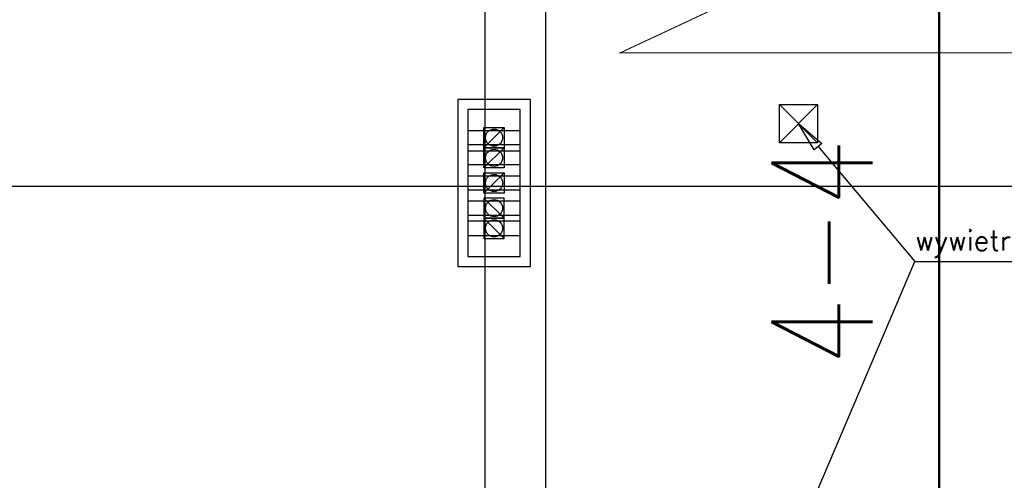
# Model space of a CAD drawing. Header units: centimetres. Extents: x -92429 to 178773, y 2337 to 428125.
# Tile 292 of 310: x 162817 to 163793, y 10876 to 11333. Entities that reach past the tile are written whole.
import ezdxf

# ---------------------------------------------------------------- set-up
doc = ezdxf.new("R2010")
doc.units = ezdxf.units.CM
doc.header["$LTSCALE"] = 50
doc.linetypes.add('Dach_Ist$0$DASHDOT2', pattern=[12.7, 6.35, -3.175, 0, -3.175])
doc.linetypes.add('Dach_Ist$0$HIDDEN', pattern=[9.525, 6.35, -3.175])
for name, color, linetype in [('Dach_Ist$0$ARCH_INFO_OPISY_IST', 15, 'Continuous'), ('Dach_Ist$0$ARCH_INFO_OSIE_IST', 179, 'Dach_Ist$0$DASHDOT2'), ('Dach_Ist$0$ARCH_NIEWIDOK_IST', 8, 'Dach_Ist$0$HIDDEN'), ('Dach_Ist$0$ARCH_OTWORY_KOO_WENTYLACJA_IST', 220, 'Continuous'), ('Dach_Ist$0$ARCH_WIDOK_INNE_IST', 251, 'Continuous'), ('Dach_Ist$0$ARCH_WIDOK_IST', 251, 'Continuous')]:
    doc.layers.add(name, color=color, linetype=linetype)
doc.layers.add('Dach_Ist$0$RYSUNKOWE_NIEDRUK', color=6, linetype='Continuous', plot=False)
doc.styles.add('Dach_Ist$0$ROMANS-50-CM', font='romans.shx', dxfattribs={"width": 0.8, "height": 10})
doc.styles.add('Dach_Ist$0$ROMANS-500-CM', font='romans.shx', dxfattribs={"width": 0.8, "height": 100})

msp = doc.modelspace()

# ---------------------------------------------------------------- linework, layer by layer
at = {"layer": 'Dach_Ist$0$ARCH_INFO_OPISY_IST', "color": 8, "ltscale": 0.5, "elevation": 2170}
msp.add_lwpolyline([(163604.8, 11203.47), (163589.27, 11229.62), (163612.45, 11209.92)], close=True, dxfattribs=at)
for points in [[(163608.63, 11206.7), (163704.81, 11092.75)], [(163601.03, 10849.22), (163704.81, 11092.75)]]:
    msp.add_lwpolyline(points, dxfattribs=at)
at = {"layer": 'Dach_Ist$0$ARCH_INFO_OPISY_IST', "color": 8, "ltscale": 0.5, "extrusion": (0, 1, 0), "elevation": 11092.75}
msp.add_lwpolyline([(-163704.81, 2170), (-164033, 2170)], dxfattribs=at)
msp.add_lwpolyline([(-163704.81, 2170), (-164033, 2170)], dxfattribs=at)
at = {"layer": 'Dach_Ist$0$ARCH_INFO_OSIE_IST', "color": 8, "ltscale": 10}
for p, q in [((163338.56, 10512.62, 2170), (163338.28, 13958.09, 2170)), ((163278.27, 10512.62, 2170), (163278.27, 13795.11, 2170)), ((163728.27, 13795.11, 2170), (163728.27, 10389.23, 2170)), ((161471.88, 11167.62, 2170), (164678.41, 11167.62, 2170))]:
    msp.add_line(p, q, dxfattribs=at)
at = {"layer": 'Dach_Ist$0$ARCH_NIEWIDOK_IST', "color": 8, "elevation": 2170}
msp.add_lwpolyline([(163261.27, 11097.62), (163313.27, 11097.62), (163313.27, 11243.62), (163261.27, 11243.62)], close=True, dxfattribs=at)
for points in [[(163261.27, 11222.62), (163313.27, 11222.62)], [(163313.27, 11208.62), (163261.27, 11208.62)], [(163261.27, 11202.62), (163313.27, 11202.62)], [(163313.27, 11188.62), (163261.27, 11188.62)], [(163261.27, 11177.62), (163313.27, 11177.62)], [(163313.27, 11163.62), (163261.27, 11163.62)], [(163313.27, 11152.62), (163261.27, 11152.62)], [(163261.27, 11138.62), (163313.27, 11138.62)], [(163313.27, 11132.62), (163261.27, 11132.62)], [(163261.27, 11118.62), (163313.27, 11118.62)]]:
    msp.add_lwpolyline(points, dxfattribs=at)
at = {"layer": 'Dach_Ist$0$ARCH_OTWORY_KOO_WENTYLACJA_IST', "color": 8}
for p, q in [((163297.27, 11225.62, 2170), (163277.27, 11205.62, 2170)), ((163297.27, 11205.62, 2170), (163277.27, 11185.62, 2170)), ((163297.27, 11180.62, 2170), (163277.27, 11160.62, 2170)), ((163297.27, 11135.62, 2170), (163277.27, 11155.62, 2170)), ((163297.27, 11115.62, 2170), (163277.27, 11135.62, 2170))]:
    msp.add_line(p, q, dxfattribs=at)
at = {"layer": 'Dach_Ist$0$ARCH_OTWORY_KOO_WENTYLACJA_IST', "color": 8, "elevation": 2170}
for points in [[(163297.27, 11205.62), (163277.27, 11205.62), (163277.27, 11225.62), (163297.27, 11225.62)], [(163297.27, 11185.62), (163277.27, 11185.62), (163277.27, 11205.62), (163297.27, 11205.62)], [(163297.27, 11160.62), (163277.27, 11160.62), (163277.27, 11180.62), (163297.27, 11180.62)], [(163297.27, 11155.62), (163277.27, 11155.62), (163277.27, 11135.62), (163297.27, 11135.62)], [(163297.27, 11135.62), (163277.27, 11135.62), (163277.27, 11115.62), (163297.27, 11115.62)]]:
    msp.add_lwpolyline(points, close=True, dxfattribs=at)
at = {"layer": 'Dach_Ist$0$ARCH_OTWORY_KOO_WENTYLACJA_IST', "color": 8}
for centre in [(163287.27, 11215.62, 2170), (163287.27, 11195.62, 2170), (163287.27, 11170.62, 2170), (163287.27, 11145.62, 2170), (163287.27, 11125.62, 2170)]:
    msp.add_circle(centre, 8.5, dxfattribs=at)
at = {"layer": 'Dach_Ist$0$ARCH_WIDOK_INNE_IST', "color": 8}
for p, q in [((163570.27, 11210.62, 2170), (163608.27, 11248.62, 2170)), ((163570.27, 11248.62, 2170), (163608.27, 11210.62, 2170))]:
    msp.add_line(p, q, dxfattribs=at)
at = {"layer": 'Dach_Ist$0$ARCH_WIDOK_IST', "color": 8, "elevation": 2170}
for points in [[(163251.27, 11087.62), (163323.27, 11087.62), (163323.27, 11253.62), (163251.27, 11253.62)], [(163570.27, 11248.62), (163608.27, 11248.62), (163608.27, 11210.62), (163570.27, 11210.62)]]:
    msp.add_lwpolyline(points, close=True, dxfattribs=at)
at = {"layer": 'Dach_Ist$0$RYSUNKOWE_NIEDRUK', "color": 8, "const_width": 1, "elevation": 2170}
msp.add_lwpolyline([(163601.36, 11388.09), (163412.48, 11299.8), (163849.79, 11299.8), (163729.33, 11299.8), (163729.33, 11459.94), (163729.33, 2337.24), (163729.33, 2436.17), (163813.13, 2436.17), (163404.4, 2436.17), (163630.98, 2367.27)], dxfattribs=at)

# ---------------------------------------------------------------- texts
at = {"layer": 'Dach_Ist$0$ARCH_INFO_OPISY_IST', "color": 8, "insert": (163704.81, 11096.79, 2170), "char_height": 20, "width": 344.5922, "attachment_point": 7, "style": 'Dach_Ist$0$ROMANS-50-CM'}
msp.add_mtext('{\\W1;wywietrzniki blaszane}', dxfattribs=at)
at = {"layer": 'Dach_Ist$0$RYSUNKOWE_NIEDRUK', "color": 8, "insert": (163562.59, 10988.25, 2170), "char_height": 100, "width": 765.5788, "attachment_point": 1, "rotation": 90, "style": 'Dach_Ist$0$ROMANS-500-CM'}
msp.add_mtext('4-4', dxfattribs=at)

doc.saveas('drawing.dxf')
